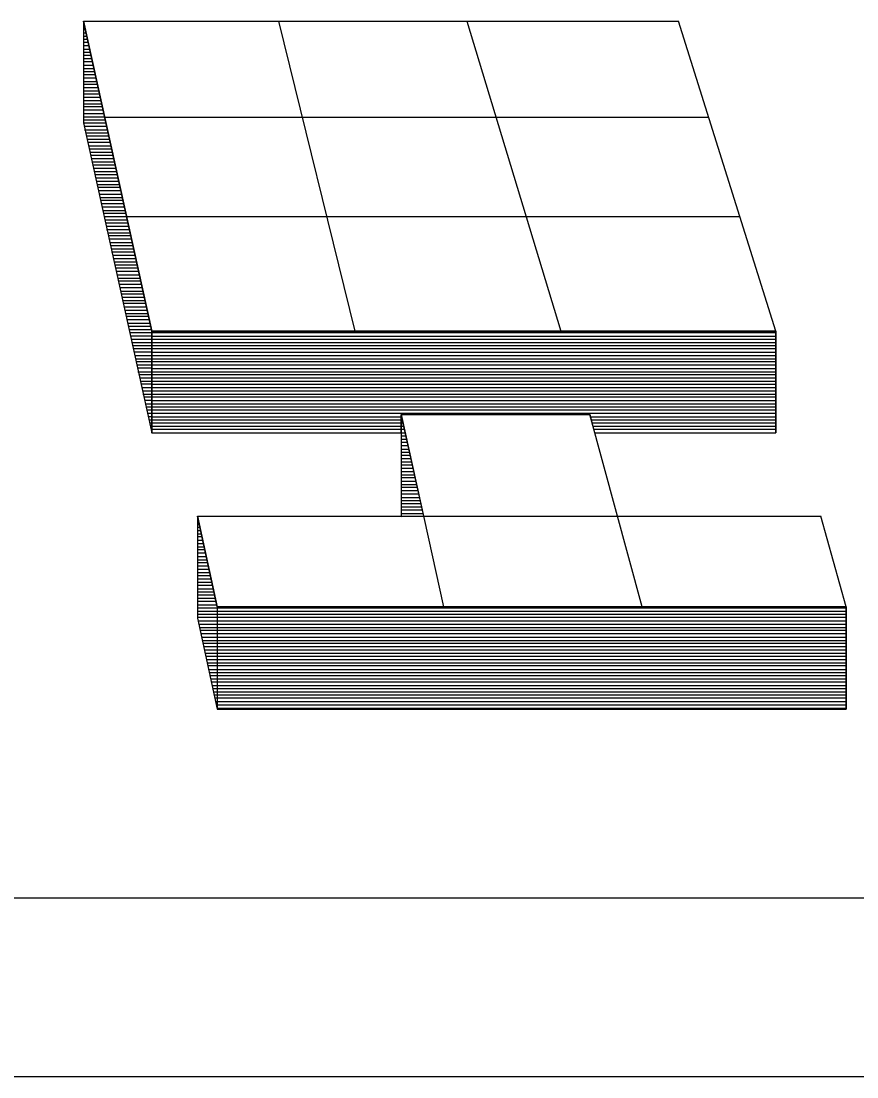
# Model space of a CAD drawing. Extents: x 22388.1 to 22405.7, y 22369.6 to 22390.4.
# Drawn here: x 22401.2408 to 22401.3263, y 22370.0604 to 22370.1684 of the extents above; entities that cross this region are included whole.
import ezdxf

# ---------------------------------------------------------------- set-up
doc = ezdxf.new("R2010")
doc.units = 0
for name, color, linetype in [('Level 2', 7, 'Continuous'), ('Level 25', 7, 'Continuous'), ('Level 5', 7, 'Continuous'), ('Level 7', 7, 'Continuous')]:
    doc.layers.add(name, color=color, linetype=linetype)

msp = doc.modelspace()

# ---------------------------------------------------------------- linework, layer by layer
at = {"layer": 'Level 2'}
for p, q in [((22401.24714, 22370.16843), (22401.25414, 22370.13668)), ((22401.24714, 22370.16843), (22401.24714, 22370.15801)), ((22401.24714, 22370.16822), (22401.24718, 22370.16822)), ((22401.24714, 22370.16793), (22401.24726, 22370.16793)), ((22401.24714, 22370.16759), (22401.24734, 22370.16759)), ((22401.24714, 22370.16722), (22401.24743, 22370.16722)), ((22401.24714, 22370.16688), (22401.24747, 22370.16688)), ((22401.24714, 22370.16659), (22401.24755, 22370.16659)), ((22401.24714, 22370.16626), (22401.24764, 22370.16626)), ((22401.24714, 22370.16593), (22401.24768, 22370.16593)), ((22401.24714, 22370.16555), (22401.2478, 22370.16555)), ((22401.24714, 22370.16526), (22401.24784, 22370.16526)), ((22401.24714, 22370.16493), (22401.24793, 22370.16493)), ((22401.24714, 22370.16459), (22401.24797, 22370.16459)), ((22401.24714, 22370.1643), (22401.24805, 22370.1643)), ((22401.24714, 22370.16393), (22401.24814, 22370.16393)), ((22401.24714, 22370.16359), (22401.24818, 22370.16359)), ((22401.24714, 22370.16326), (22401.2483, 22370.16326)), ((22401.24714, 22370.16297), (22401.24834, 22370.16297)), ((22401.24714, 22370.16263), (22401.24843, 22370.16263)), ((22401.24714, 22370.16226), (22401.24851, 22370.16226)), ((22401.24714, 22370.16197), (22401.24855, 22370.16197)), ((22401.24714, 22370.16163), (22401.24864, 22370.16163)), ((22401.24714, 22370.1613), (22401.24872, 22370.1613)), ((22401.24714, 22370.16097), (22401.2488, 22370.16097)), ((22401.24714, 22370.16063), (22401.24884, 22370.16063)), ((22401.24714, 22370.1603), (22401.24893, 22370.1603)), ((22401.24714, 22370.15997), (22401.24901, 22370.15997)), ((22401.24714, 22370.15968), (22401.24905, 22370.15968)), ((22401.24714, 22370.15934), (22401.24918, 22370.15934)), ((22401.24714, 22370.15897), (22401.24922, 22370.15897)), ((22401.24714, 22370.15863), (22401.2493, 22370.15863)), ((22401.24714, 22370.15834), (22401.24934, 22370.15834)), ((22401.24714, 22370.15801), (22401.25414, 22370.1263)), ((22401.24714, 22370.15801), (22401.24943, 22370.15801)), ((22401.24722, 22370.15768), (22401.24951, 22370.15768)), ((22401.24726, 22370.1573), (22401.24955, 22370.1573)), ((22401.24739, 22370.15701), (22401.24968, 22370.15701)), ((22401.24743, 22370.15668), (22401.24976, 22370.15668)), ((22401.24751, 22370.15634), (22401.2498, 22370.15634)), ((22401.24759, 22370.15605), (22401.24989, 22370.15605)), ((22401.24764, 22370.15568), (22401.24993, 22370.15568)), ((22401.24772, 22370.15534), (22401.25001, 22370.15534)), ((22401.2478, 22370.15501), (22401.25009, 22370.15501)), ((22401.24789, 22370.15472), (22401.25018, 22370.15472)), ((22401.24797, 22370.15438), (22401.25026, 22370.15438)), ((22401.24801, 22370.15401), (22401.2503, 22370.15401)), ((22401.24809, 22370.15372), (22401.25039, 22370.15372)), ((22401.24814, 22370.15338), (22401.25043, 22370.15338)), ((22401.24826, 22370.15305), (22401.25055, 22370.15305)), ((22401.2483, 22370.15272), (22401.25059, 22370.15272)), ((22401.24839, 22370.15238), (22401.25068, 22370.15238)), ((22401.24847, 22370.15205), (22401.25076, 22370.15205)), ((22401.24851, 22370.15172), (22401.2508, 22370.15172)), ((22401.24859, 22370.15143), (22401.25089, 22370.15143)), ((22401.24864, 22370.15109), (22401.25101, 22370.15109)), ((22401.24876, 22370.15072), (22401.25105, 22370.15072)), ((22401.2488, 22370.15038), (22401.25114, 22370.15038)), ((22401.24889, 22370.15009), (22401.25118, 22370.15009)), ((22401.24897, 22370.14976), (22401.25126, 22370.14976)), ((22401.24901, 22370.14943), (22401.2513, 22370.14943)), ((22401.24909, 22370.14905), (22401.25139, 22370.14905)), ((22401.24922, 22370.14876), (22401.25151, 22370.14876)), ((22401.24926, 22370.14843), (22401.25155, 22370.14843)), ((22401.24934, 22370.14809), (22401.25164, 22370.14809)), ((22401.24939, 22370.1478), (22401.25168, 22370.1478)), ((22401.24947, 22370.14743), (22401.25176, 22370.14743)), ((22401.24951, 22370.14709), (22401.2518, 22370.14709)), ((22401.24964, 22370.14676), (22401.25193, 22370.14676)), ((22401.24972, 22370.14647), (22401.25201, 22370.14647)), ((22401.24976, 22370.14613), (22401.25205, 22370.14613)), ((22401.24984, 22370.14576), (22401.25214, 22370.14576)), ((22401.24989, 22370.14547), (22401.25222, 22370.14547)), ((22401.24997, 22370.14513), (22401.25226, 22370.14513)), ((22401.25001, 22370.1448), (22401.25239, 22370.1448)), ((22401.25014, 22370.14447), (22401.25243, 22370.14447)), ((22401.25022, 22370.14413), (22401.25251, 22370.14413)), ((22401.25026, 22370.1438), (22401.25255, 22370.1438)), ((22401.25034, 22370.14347), (22401.25264, 22370.14347)), ((22401.25043, 22370.14318), (22401.25272, 22370.14318)), ((22401.25047, 22370.14284), (22401.25276, 22370.14284)), ((22401.25059, 22370.14247), (22401.25289, 22370.14247)), ((22401.25064, 22370.14213), (22401.25293, 22370.14213)), ((22401.25072, 22370.14184), (22401.25301, 22370.14184)), ((22401.25076, 22370.14151), (22401.25305, 22370.14151)), ((22401.25084, 22370.14118), (22401.25314, 22370.14118)), ((22401.25093, 22370.1408), (22401.25322, 22370.1408)), ((22401.25101, 22370.14051), (22401.2533, 22370.14051)), ((22401.25109, 22370.14018), (22401.25339, 22370.14018)), ((22401.25114, 22370.13984), (22401.25347, 22370.13984)), ((22401.25122, 22370.13955), (22401.25351, 22370.13955)), ((22401.25126, 22370.13918), (22401.25359, 22370.13918)), ((22401.25134, 22370.13884), (22401.25364, 22370.13884)), ((22401.25147, 22370.13851), (22401.25376, 22370.13851)), ((22401.25151, 22370.13822), (22401.2538, 22370.13822)), ((22401.25159, 22370.13788), (22401.25389, 22370.13788)), ((22401.25168, 22370.13751), (22401.25397, 22370.13751)), ((22401.25172, 22370.13722), (22401.25401, 22370.13722)), ((22401.2518, 22370.13688), (22401.25409, 22370.13688)), ((22401.25184, 22370.13655), (22401.25414, 22370.13655)), ((22401.25197, 22370.13622), (22401.25414, 22370.13622)), ((22401.25414, 22370.13668), (22401.31801, 22370.13668)), ((22401.25414, 22370.13655), (22401.31801, 22370.13655)), ((22401.25201, 22370.13588), (22401.25414, 22370.13588)), ((22401.25209, 22370.13555), (22401.25414, 22370.13555)), ((22401.25218, 22370.13522), (22401.25414, 22370.13522)), ((22401.25414, 22370.13618), (22401.31801, 22370.13618)), ((22401.25414, 22370.13588), (22401.31801, 22370.13588)), ((22401.25414, 22370.13555), (22401.31801, 22370.13555)), ((22401.25414, 22370.13522), (22401.31801, 22370.13522)), ((22401.25222, 22370.13493), (22401.25414, 22370.13493)), ((22401.2523, 22370.13459), (22401.25414, 22370.13459)), ((22401.25239, 22370.13422), (22401.25414, 22370.13422)), ((22401.25414, 22370.13493), (22401.31801, 22370.13493)), ((22401.25414, 22370.13455), (22401.31801, 22370.13455)), ((22401.25414, 22370.13422), (22401.31801, 22370.13422)), ((22401.25247, 22370.13388), (22401.25414, 22370.13388)), ((22401.25251, 22370.13359), (22401.25414, 22370.13359)), ((22401.25259, 22370.13326), (22401.25414, 22370.13326)), ((22401.25414, 22370.13388), (22401.31801, 22370.13388)), ((22401.25414, 22370.13359), (22401.31801, 22370.13359)), ((22401.25414, 22370.13326), (22401.31801, 22370.13326)), ((22401.25268, 22370.13293), (22401.25414, 22370.13293)), ((22401.25272, 22370.13255), (22401.25414, 22370.13255)), ((22401.25284, 22370.13226), (22401.25414, 22370.13226)), ((22401.25289, 22370.13193), (22401.25414, 22370.13193)), ((22401.25414, 22370.13288), (22401.31801, 22370.13288)), ((22401.25414, 22370.13255), (22401.31801, 22370.13255)), ((22401.25414, 22370.13226), (22401.31801, 22370.13226)), ((22401.25414, 22370.13193), (22401.31801, 22370.13193)), ((22401.25297, 22370.13159), (22401.25414, 22370.13159)), ((22401.25305, 22370.1313), (22401.25414, 22370.1313)), ((22401.25309, 22370.13093), (22401.25414, 22370.13093)), ((22401.25414, 22370.13159), (22401.31801, 22370.13159)), ((22401.25414, 22370.13126), (22401.31801, 22370.13126)), ((22401.25414, 22370.13093), (22401.31801, 22370.13093)), ((22401.25318, 22370.13059), (22401.25414, 22370.13059)), ((22401.25322, 22370.13026), (22401.25414, 22370.13026)), ((22401.25334, 22370.12997), (22401.25414, 22370.12997)), ((22401.25414, 22370.13059), (22401.31801, 22370.13059)), ((22401.25414, 22370.13026), (22401.31801, 22370.13026)), ((22401.25414, 22370.12997), (22401.31801, 22370.12997)), ((22401.25339, 22370.12963), (22401.25414, 22370.12963)), ((22401.25347, 22370.12926), (22401.25414, 22370.12926)), ((22401.25355, 22370.12897), (22401.25414, 22370.12897)), ((22401.25414, 22370.12959), (22401.31801, 22370.12959)), ((22401.25414, 22370.12926), (22401.31801, 22370.12926)), ((22401.25414, 22370.12897), (22401.31801, 22370.12897)), ((22401.25359, 22370.12863), (22401.25414, 22370.12863)), ((22401.25368, 22370.1283), (22401.25414, 22370.1283)), ((22401.25376, 22370.12797), (22401.25414, 22370.12797)), ((22401.25384, 22370.12763), (22401.25414, 22370.12763)), ((22401.25414, 22370.12863), (22401.31801, 22370.12863)), ((22401.25414, 22370.1283), (22401.31801, 22370.1283)), ((22401.25414, 22370.12793), (22401.27968, 22370.12793)), ((22401.25414, 22370.12763), (22401.27968, 22370.12763)), ((22401.27968, 22370.12818), (22401.29897, 22370.12818)), ((22401.27968, 22370.12818), (22401.27968, 22370.11772)), ((22401.27968, 22370.12793), (22401.27972, 22370.12793)), ((22401.27968, 22370.12763), (22401.27976, 22370.12763)), ((22401.29901, 22370.12793), (22401.31801, 22370.12793)), ((22401.29914, 22370.12763), (22401.31801, 22370.12763)), ((22401.25389, 22370.1273), (22401.25414, 22370.1273)), ((22401.25397, 22370.12697), (22401.25414, 22370.12697)), ((22401.25405, 22370.12668), (22401.25414, 22370.12668)), ((22401.25414, 22370.1273), (22401.27968, 22370.1273)), ((22401.25414, 22370.12697), (22401.27968, 22370.12697)), ((22401.25414, 22370.12668), (22401.27968, 22370.12668)), ((22401.27968, 22370.1273), (22401.27989, 22370.1273)), ((22401.27968, 22370.12697), (22401.27993, 22370.12697)), ((22401.27968, 22370.12668), (22401.28001, 22370.12668)), ((22401.29922, 22370.1273), (22401.31801, 22370.1273)), ((22401.2993, 22370.12697), (22401.31801, 22370.12697)), ((22401.29939, 22370.12668), (22401.31801, 22370.12668)), ((22401.25409, 22370.12634), (22401.25414, 22370.12634)), ((22401.25414, 22370.1263), (22401.27968, 22370.1263)), ((22401.25414, 22370.1263), (22401.27968, 22370.1263)), ((22401.27968, 22370.1263), (22401.28009, 22370.1263)), ((22401.27968, 22370.12597), (22401.28014, 22370.12597)), ((22401.27968, 22370.12563), (22401.28022, 22370.12563)), ((22401.29947, 22370.1263), (22401.31801, 22370.1263)), ((22401.29947, 22370.1263), (22401.31801, 22370.1263)), ((22401.27968, 22370.12534), (22401.2803, 22370.12534)), ((22401.27968, 22370.12501), (22401.28039, 22370.12501)), ((22401.27968, 22370.12463), (22401.28043, 22370.12463)), ((22401.27968, 22370.1243), (22401.28051, 22370.1243)), ((22401.27968, 22370.12401), (22401.28059, 22370.12401)), ((22401.27968, 22370.12368), (22401.28064, 22370.12368)), ((22401.27968, 22370.12334), (22401.28076, 22370.12334)), ((22401.27968, 22370.12301), (22401.28084, 22370.12301)), ((22401.27968, 22370.12268), (22401.28089, 22370.12268)), ((22401.27968, 22370.12234), (22401.28097, 22370.12234)), ((22401.27968, 22370.12201), (22401.28101, 22370.12201)), ((22401.27968, 22370.12172), (22401.28109, 22370.12172)), ((22401.27968, 22370.12134), (22401.28114, 22370.12134)), ((22401.27968, 22370.12101), (22401.28126, 22370.12101)), ((22401.27968, 22370.12072), (22401.28134, 22370.12072)), ((22401.27968, 22370.12038), (22401.28139, 22370.12038)), ((22401.27968, 22370.12005), (22401.28147, 22370.12005)), ((22401.27968, 22370.11968), (22401.28151, 22370.11968)), ((22401.27968, 22370.11938), (22401.28159, 22370.11938)), ((22401.27968, 22370.11905), (22401.28168, 22370.11905)), ((22401.27968, 22370.11872), (22401.28176, 22370.11872)), ((22401.27968, 22370.11843), (22401.28184, 22370.11843)), ((22401.27968, 22370.11805), (22401.28189, 22370.11805)), ((22401.2588, 22370.11776), (22401.26084, 22370.10847)), ((22401.2588, 22370.11776), (22401.2588, 22370.10734)), ((22401.2588, 22370.1173), (22401.25893, 22370.1173)), ((22401.2588, 22370.11693), (22401.25897, 22370.11693)), ((22401.2588, 22370.11663), (22401.25905, 22370.11663)), ((22401.2588, 22370.1163), (22401.25909, 22370.1163)), ((22401.2588, 22370.11597), (22401.25918, 22370.11597)), ((22401.2588, 22370.11568), (22401.25926, 22370.11568)), ((22401.2588, 22370.1153), (22401.25934, 22370.1153)), ((22401.2588, 22370.11497), (22401.25943, 22370.11497)), ((22401.2588, 22370.11463), (22401.25947, 22370.11463)), ((22401.2588, 22370.11434), (22401.25955, 22370.11434)), ((22401.2588, 22370.11401), (22401.25959, 22370.11401)), ((22401.2588, 22370.11363), (22401.25972, 22370.11363)), ((22401.2588, 22370.1133), (22401.2598, 22370.1133)), ((22401.2588, 22370.11301), (22401.25984, 22370.11301)), ((22401.2588, 22370.11268), (22401.25993, 22370.11268)), ((22401.2588, 22370.11234), (22401.25997, 22370.11234)), ((22401.2588, 22370.11201), (22401.26005, 22370.11201)), ((22401.2588, 22370.11168), (22401.26009, 22370.11168)), ((22401.2588, 22370.11134), (22401.26022, 22370.11134)), ((22401.2588, 22370.11101), (22401.2603, 22370.11101)), ((22401.2588, 22370.11072), (22401.26034, 22370.11072)), ((22401.2588, 22370.11034), (22401.26043, 22370.11034)), ((22401.2588, 22370.11001), (22401.26047, 22370.11001)), ((22401.2588, 22370.10972), (22401.26055, 22370.10972)), ((22401.2588, 22370.10938), (22401.26064, 22370.10938)), ((22401.2588, 22370.10905), (22401.26072, 22370.10905)), ((22401.2588, 22370.10868), (22401.2608, 22370.10868)), ((22401.2588, 22370.10838), (22401.32522, 22370.10838)), ((22401.26084, 22370.10847), (22401.32522, 22370.10847)), ((22401.26084, 22370.10847), (22401.26084, 22370.09801)), ((22401.2588, 22370.10805), (22401.32522, 22370.10805)), ((22401.2588, 22370.10772), (22401.32522, 22370.10772)), ((22401.2588, 22370.10743), (22401.32522, 22370.10743)), ((22401.2588, 22370.10734), (22401.26084, 22370.09801)), ((22401.25889, 22370.10705), (22401.32522, 22370.10705)), ((22401.25893, 22370.10672), (22401.32522, 22370.10672)), ((22401.25901, 22370.10638), (22401.32522, 22370.10638)), ((22401.25905, 22370.10609), (22401.32522, 22370.10609)), ((22401.25914, 22370.10576), (22401.32522, 22370.10576)), ((22401.25926, 22370.10538), (22401.32522, 22370.10538)), ((22401.2593, 22370.10505), (22401.32522, 22370.10505)), ((22401.25939, 22370.10476), (22401.32522, 22370.10476)), ((22401.25943, 22370.10443), (22401.32522, 22370.10443)), ((22401.25951, 22370.10409), (22401.32522, 22370.10409)), ((22401.25955, 22370.10376), (22401.32522, 22370.10376)), ((22401.25964, 22370.10343), (22401.32522, 22370.10343)), ((22401.25976, 22370.10309), (22401.32522, 22370.10309)), ((22401.2598, 22370.10276), (22401.32522, 22370.10276)), ((22401.25989, 22370.10247), (22401.32522, 22370.10247)), ((22401.25993, 22370.10209), (22401.32522, 22370.10209)), ((22401.26001, 22370.10176), (22401.32522, 22370.10176)), ((22401.26005, 22370.10147), (22401.32522, 22370.10147)), ((22401.26018, 22370.10113), (22401.32522, 22370.10113)), ((22401.26026, 22370.1008), (22401.32522, 22370.1008)), ((22401.2603, 22370.10043), (22401.32522, 22370.10043)), ((22401.26039, 22370.10013), (22401.32522, 22370.10013)), ((22401.26047, 22370.0998), (22401.32522, 22370.0998)), ((22401.26051, 22370.09947), (22401.32522, 22370.09947)), ((22401.26064, 22370.09918), (22401.32522, 22370.09918)), ((22401.26068, 22370.0988), (22401.32522, 22370.0988)), ((22401.26076, 22370.09847), (22401.32522, 22370.09847)), ((22401.2608, 22370.09813), (22401.32522, 22370.09813)), ((22401.26084, 22370.09801), (22401.32522, 22370.09801)), ((22401.46289, 22370.07868), (22401.1453, 22370.07868))]:
    msp.add_line(p, q, dxfattribs=at)
for points in [[(22401.24714, 22370.16843), (22401.24714, 22370.15801), (22401.25414, 22370.1263), (22401.25414, 22370.13668)], [(22401.25414, 22370.13668), (22401.25414, 22370.1263), (22401.27968, 22370.1263), (22401.27968, 22370.12818), (22401.29897, 22370.12818), (22401.29947, 22370.1263), (22401.31801, 22370.1263), (22401.31801, 22370.13668)], [(22401.27968, 22370.12818), (22401.27968, 22370.11772), (22401.28197, 22370.11776)], [(22401.2588, 22370.11776), (22401.2588, 22370.10734), (22401.26084, 22370.09801), (22401.32522, 22370.09801), (22401.32522, 22370.10847), (22401.26084, 22370.10847)]]:
    msp.add_lwpolyline(points, close=True, dxfattribs=at)
at = {"layer": 'Level 25'}
for p, q in [((22401.31801, 22370.13668), (22401.31801, 22370.1263)), ((22401.2588, 22370.11763), (22401.25884, 22370.11763)), ((22401.32522, 22370.10847), (22401.32522, 22370.09801))]:
    msp.add_line(p, q, dxfattribs=at)
at = {"layer": 'Level 5'}
msp.add_line((22401.46414, 22370.06038), (22401.1453, 22370.06038), dxfattribs=at)
at = {"layer": 'Level 7'}
for p, q in [((22401.24714, 22370.16843), (22401.30805, 22370.16843)), ((22401.26709, 22370.16843), (22401.27493, 22370.13668)), ((22401.28639, 22370.16843), (22401.29601, 22370.13668)), ((22401.31801, 22370.13668), (22401.30805, 22370.16843)), ((22401.2493, 22370.15859), (22401.31114, 22370.15859)), ((22401.25155, 22370.14843), (22401.31434, 22370.14843)), ((22401.27968, 22370.12818), (22401.28401, 22370.10847)), ((22401.30434, 22370.10847), (22401.29897, 22370.12818)), ((22401.2588, 22370.11776), (22401.32264, 22370.11776)), ((22401.32522, 22370.10847), (22401.32264, 22370.11776))]:
    msp.add_line(p, q, dxfattribs=at)

doc.saveas('drawing.dxf')
